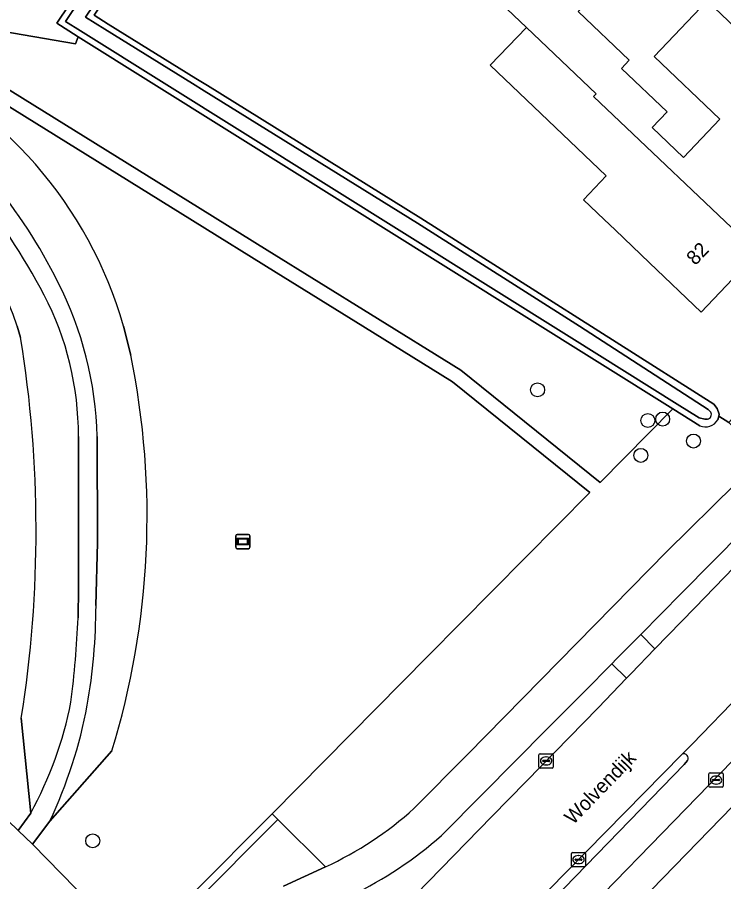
# Model space of a CAD drawing. Extents: x 162879 to 165540, y 384011 to 385181.
# Drawn here: x 164487.7 to 164537.3, y 384961.1 to 385021.7 of the extents above; entities that cross this region are included whole.
import ezdxf

# ---------------------------------------------------------------- set-up
doc = ezdxf.new("R2010")
doc.units = 0
for name, color, linetype in [('IMGEO_Boom', 7, 'Continuous'), ('IMGEO_Brandkraan', 7, 'Continuous'), ('IMGEO_Erf', 7, 'Continuous'), ('IMGEO_Fietspad_gesloten', 7, 'Continuous'), ('IMGEO_Fietspad_open', 7, 'Continuous'), ('IMGEO_Groenvoorziening', 7, 'Continuous'), ('IMGEO_Kolk', 7, 'Continuous'), ('IMGEO_Loofbos', 7, 'Continuous'), ('IMGEO_Oever', 7, 'Continuous'), ('IMGEO_Openbare_ruimte_label', 7, 'Continuous'), ('IMGEO_Pand', 7, 'Continuous'), ('IMGEO_Pand_nummerreeks', 7, 'Continuous'), ('IMGEO_Parkeervlak_halfverhard', 7, 'Continuous'), ('IMGEO_Rijbaan_lokaal_gesloten', 7, 'Continuous'), ('IMGEO_Rijbaan_lokaal_open', 7, 'Continuous'), ('IMGEO_Verkeerseiland_open', 7, 'Continuous'), ('IMGEO_Verklikker', 7, 'Continuous'), ('IMGEO_Voetpad_gesloten', 7, 'Continuous'), ('IMGEO_Voetpad_open', 7, 'Continuous'), ('IMGEO_Waterloop', 7, 'Continuous')]:
    doc.layers.add(name, color=color, linetype=linetype)

msp = doc.modelspace()

# ---------------------------------------------------------------- linework, layer by layer
at = {"layer": 'IMGEO_Boom'}
for centre in [(164524.199, 384995.54), (164531.928, 384993.388), (164532.971, 384993.489), (164535.136, 384991.95), (164531.444, 384990.945), (164492.997, 384963.917)]:
    msp.add_circle(centre, 0.489, dxfattribs=at)
at = {"layer": 'IMGEO_Brandkraan'}
for p, q in [((164536.218, 384967.754), (164536.218, 384968.606)), ((164536.293, 384968.68), (164537.145, 384968.68)), ((164536.706, 384968.46), (164536.731, 384968.46)), ((164537.219, 384968.606), (164537.219, 384967.754)), ((164536.477, 384968.174), (164536.477, 384968.186)), ((164536.915, 384968.137), (164536.517, 384968.137)), ((164536.52, 384968.223), (164536.918, 384968.223)), ((164536.729, 384967.9), (164536.704, 384967.9)), ((164536.961, 384968.186), (164536.961, 384968.174)), ((164537.145, 384967.68), (164536.293, 384967.68))]:
    msp.add_line(p, q, dxfattribs=at)
for points in [[(164536.218, 384967.754), (164536.218, 384968.606)], [(164536.293, 384968.68), (164537.145, 384968.68)], [(164537.219, 384968.606), (164537.219, 384967.754)], [(164537.145, 384967.68), (164536.293, 384967.68)]]:
    msp.add_lwpolyline(points, dxfattribs=at)
for centre, radius, start, end in [((164536.295, 384968.604), 0.0765, 91.55205, 178.44795), ((164536.295, 384968.604), 0.0765, 91.55205, 178.44795), ((164537.143, 384968.604), 0.0765, 1.55205, 88.44795), ((164537.143, 384968.604), 0.0765, 1.55205, 88.44795), ((164536.295, 384967.756), 0.0765, 181.55205, 268.44795), ((164536.295, 384967.756), 0.0765, 181.55205, 268.44795), ((164536.517, 384968.183), 0.0403, 85.87752, 175.75265), ((164536.514, 384968.173), 0.0366, 178.93798, 274.71019), ((164536.918, 384968.18), 0.043, 264.86636, 352.45326), ((164536.922, 384968.185), 0.0386, 1.73085, 96.63898), ((164537.143, 384967.756), 0.0765, 271.55205, 358.44795), ((164537.143, 384967.756), 0.0765, 271.55205, 358.44795)]:
    msp.add_arc(centre, radius, start, end, dxfattribs=at)
for centre, major_axis, ratio, start_param, end_param in [((164536.705, 384968.18), (-0.387, 0.002), 0.722429, 4.712389, 7.853982), ((164536.73, 384968.18), (-0.39, 0.002), 0.717154, 1.570796, 4.712389)]:
    msp.add_ellipse(centre, major_axis=major_axis, ratio=ratio, start_param=start_param, end_param=end_param, dxfattribs=at)
at = {"layer": 'IMGEO_Erf'}
msp.add_lwpolyline([(164556.649, 385010.221), (164569.442, 385023.944), (164571.09, 385026.003), (164511.45, 385048.278), (164510.672, 385047.018), (164504.088, 385036.348), (164503.302, 385036.872), (164500.415, 385032.575), (164499.261, 385030.858), (164496.791, 385027.303), (164493.095, 385021.802), (164494.083, 385021.189), (164500.228, 385017.377), (164501.039, 385016.874), (164516.015, 385007.582), (164536.548, 384994.525), (164536.8, 384994.241), (164536.941, 384993.828), (164536.905, 384993.697), (164537.606, 384993.245), (164538.35, 384994.099), (164550.417, 385007.218), (164552.154, 385005.4)], close=True, dxfattribs=at)
msp.add_lwpolyline([(164539.641, 385005.164), (164535.671, 385000.997), (164532.051, 385004.446), (164529.635, 385006.748), (164528.867, 385007.479), (164527.408, 385008.868), (164529.009, 385010.549), (164520.879, 385018.298), (164523.424, 385020.938), (164514.232, 385029.696), (164516.212, 385031.774), (164519.66, 385035.394), (164530.19, 385025.362), (164527.046, 385022.062), (164530.631, 385018.647), (164530.084, 385018.073), (164533.277, 385015.03), (164532.23, 385013.93), (164534.426, 385011.837), (164536.982, 385014.52), (164532.367, 385018.913), (164536.085, 385022.815), (164546.523, 385012.88)], dxfattribs=at)
at = {"layer": 'IMGEO_Fietspad_gesloten'}
for points in [[(164529.4, 384976.325), (164529.74, 384976.67), (164531.429, 384978.394), (164534.302, 384981.274), (164542.95, 384990.019)], [(164538.052, 384988.925), (164533.252, 384984.203), (164523.171, 384973.921), (164519.272, 384969.975), (164515.542, 384966.2)], [(164517.468, 384964.3), (164520.364, 384967.222), (164524.87, 384971.768), (164527.463, 384974.362), (164529.4, 384976.325)], [(164509.315, 384962.094), (164506.384, 384960.747)]]:
    msp.add_lwpolyline(points, dxfattribs=at)
for centre, radius, start, end in [((164499.132, 384984.311), 24.44, 294.62277, 312.17787), ((164498.859, 384985.411), 28.142, 295.91414, 311.39472)]:
    msp.add_arc(centre, radius, start, end, dxfattribs=at)
at = {"layer": 'IMGEO_Fietspad_open'}
for points in [[(164524.725, 384956.023), (164537.041, 384968.682), (164567.524, 385000.074), (164572.387, 385005.088), (164575.549, 385008.392), (164580.902, 385013.894), (164592.668, 385025.898)], [(164519.802, 384947.755), (164525.687, 384953.807), (164538.677, 384967.165), (164538.832, 384967.325), (164543.553, 384972.197), (164570.494, 385000), (164574.636, 385004.275), (164575.904, 385005.724), (164578.843, 385008.769), (164582.343, 385012.396), (164580.902, 385013.894), (164575.549, 385008.392), (164572.387, 385005.088), (164567.524, 385000.074), (164537.041, 384968.682), (164524.725, 384956.023), (164506.984, 384937.764), (164500.817, 384931.186), (164499.936, 384930.215), (164488.315, 384917.517), (164488.668, 384917.162), (164485.525, 384913.981), (164485.186, 384914.349), (164481.909, 384911.538)], [(164538.94, 384974.713), (164538.479, 384974.237), (164535.041, 384970.705), (164534.339, 384969.992)], [(164534.724, 384969.556), (164534.474, 384969.277), (164525.321, 384959.818), (164518.564, 384952.792), (164517.705, 384951.948), (164514.39, 384948.504), (164507.494, 384941.357), (164506.009, 384939.832), (164503.942, 384937.706), (164500, 384933.285), (164499.383, 384932.63), (164488.554, 384920.87), (164488.194, 384920.479), (164488.033, 384920.328)]]:
    msp.add_lwpolyline(points, dxfattribs=at)
msp.add_arc((164534.455, 384969.706), 0.308, 330.79324, 112.09754, dxfattribs=at)
at = {"layer": 'IMGEO_Groenvoorziening'}
for points in [[(164518.226, 384996.111), (164511.953, 385000), (164505.862, 385003.777), (164500, 385007.411), (164483.741, 385017.491), (164482.934, 385019.168), (164478.527, 385019.098), (164478.532, 385018.968)], [(164535.585, 384993.025), (164533.687, 384994.212), (164528.58, 384989.051), (164518.805, 384996.928), (164512.48, 385000.85), (164505.242, 385005.337), (164500.527, 385008.261), (164482.934, 385019.168), (164483.741, 385017.491), (164500, 385007.411), (164505.862, 385003.777), (164511.953, 385000), (164518.226, 384996.111), (164527.873, 384988.337), (164516.533, 384976.879), (164505.582, 384965.814), (164505.988, 384965.412), (164509.315, 384962.094)], [(164487.941, 384999.219), (164487.708, 385000)], [(164487.708, 385000), (164487.941, 384999.219)], [(164495.666, 384997.965), (164495.163, 385000)], [(164495.163, 385000), (164495.666, 384997.965)], [(164494.339, 384970.22), (164489.992, 384965.301), (164488.784, 384963.681), (164493.835, 384958.524), (164494.36, 384958.057), (164496.126, 384956.335), (164496.375, 384956.567), (164500, 384960.208), (164505.582, 384965.814), (164516.533, 384976.879), (164527.873, 384988.337), (164518.226, 384996.111)], [(164533.252, 384984.203), (164538.052, 384988.925), (164539.942, 384990.936), (164537.606, 384993.245), (164536.905, 384993.697), (164536.835, 384993.442)], [(164491.968, 384979.559), (164491.991, 384981.664), (164492.002, 384992.275)], [(164493.312, 384992.27), (164493.323, 384984.817), (164493.228, 384980.417)], [(164515.542, 384966.2), (164519.272, 384969.975), (164523.171, 384973.921), (164533.252, 384984.203)], [(164520.996, 384965.63), (164523.387, 384968.086), (164528.445, 384973.232), (164530.427, 384975.312), (164529.4, 384976.325), (164527.463, 384974.362), (164524.87, 384971.768), (164520.364, 384967.222), (164517.468, 384964.3)], [(164479.17, 384972.95), (164487.769, 384964.638), (164488.65, 384965.855), (164487.991, 384972.51)], [(164487.991, 384972.51), (164488.65, 384965.855)], [(164489.992, 384965.301), (164494.339, 384970.22)], [(164508.558, 384952.853), (164520.996, 384965.63)]]:
    msp.add_lwpolyline(points, dxfattribs=at)
msp.add_lwpolyline([(164543.479, 384988.779), (164543.841, 384989.15), (164542.95, 384990.019), (164534.302, 384981.274), (164531.429, 384978.394), (164532.432, 384977.39), (164535.235, 384980.265)], close=True, dxfattribs=at)
for centre, radius, start, end in [((164466.804, 384991.91), 29.491, 15.92242, 66.56567), ((164466.804, 384991.91), 29.491, 15.92242, 66.56567), ((164470.103, 384994.311), 18.501, 17.90934, 100.38471), ((164470.103, 384994.311), 18.501, 17.90934, 100.38471), ((164457.302, 384986.517), 37.162, 26.5002, 39.6637), ((164445.115, 384978.482), 50.403, 28.05617, 38.72364), ((164468.216, 384991.654), 25.104, 1.40528, 27.1224), ((164470.53, 384992.311), 21.472, 359.90364, 27.38971), ((164404.372, 384985.708), 84.654, 351.03071, 9.18381), ((164404.372, 384985.708), 84.654, 351.03071, 9.18381), ((164440.749, 384986.687), 56.063, 342.91867, 11.60477), ((164440.749, 384986.687), 56.063, 342.91867, 11.60477), ((164535.977, 384993.931), 0.987, 246.59699, 330.3004), ((164451.003, 384980.578), 42.226, 350.24677, 359.78121), ((164422.569, 384982.381), 69.457, 352.77584, 357.67122), ((164464.222, 384979.116), 27.796, 331.50425, 348.65239), ((164459.216, 384979.735), 33.993, 334.87266, 349.30155), ((164499.132, 384984.311), 24.44, 294.62277, 312.17787), ((164498.859, 384985.411), 28.142, 295.91414, 311.39472)]:
    msp.add_arc(centre, radius, start, end, dxfattribs=at)
at = {"layer": 'IMGEO_Kolk'}
for p, q in [((164524.297, 384969.094), (164524.297, 384969.946)), ((164524.372, 384970.02), (164525.224, 384970.02)), ((164524.599, 384969.563), (164524.997, 384969.563)), ((164524.785, 384969.8), (164524.81, 384969.8)), ((164525.298, 384969.946), (164525.298, 384969.094)), ((164525.224, 384969.02), (164524.372, 384969.02)), ((164524.556, 384969.514), (164524.556, 384969.526)), ((164524.994, 384969.477), (164524.596, 384969.477)), ((164524.808, 384969.24), (164524.783, 384969.24)), ((164525.04, 384969.526), (164525.04, 384969.514)), ((164526.566, 384962.174), (164526.566, 384963.026)), ((164526.641, 384963.1), (164527.493, 384963.1)), ((164527.567, 384963.026), (164527.567, 384962.174)), ((164526.825, 384962.594), (164526.825, 384962.606)), ((164527.263, 384962.557), (164526.865, 384962.557)), ((164526.868, 384962.643), (164527.266, 384962.643)), ((164527.077, 384962.32), (164527.052, 384962.32)), ((164527.054, 384962.88), (164527.079, 384962.88)), ((164527.309, 384962.606), (164527.309, 384962.594)), ((164527.493, 384962.1), (164526.641, 384962.1))]:
    msp.add_line(p, q, dxfattribs=at)
for points in [[(164524.297, 384969.094), (164524.297, 384969.946)], [(164524.372, 384970.02), (164525.224, 384970.02)], [(164525.298, 384969.946), (164525.298, 384969.094)], [(164525.224, 384969.02), (164524.372, 384969.02)], [(164526.566, 384962.174), (164526.566, 384963.026)], [(164526.641, 384963.1), (164527.493, 384963.1)], [(164527.567, 384963.026), (164527.567, 384962.174)], [(164527.493, 384962.1), (164526.641, 384962.1)]]:
    msp.add_lwpolyline(points, dxfattribs=at)
for centre, radius, start, end in [((164524.374, 384969.944), 0.0765, 91.55205, 178.44795), ((164524.374, 384969.944), 0.0765, 91.55205, 178.44795), ((164524.596, 384969.523), 0.0403, 85.87752, 175.75265), ((164525.001, 384969.525), 0.0386, 1.73085, 96.63898), ((164525.222, 384969.944), 0.0765, 1.55205, 88.44795), ((164525.222, 384969.944), 0.0765, 1.55205, 88.44795), ((164524.374, 384969.096), 0.0765, 181.55205, 268.44795), ((164524.374, 384969.096), 0.0765, 181.55205, 268.44795), ((164524.593, 384969.513), 0.0366, 178.93798, 274.71019), ((164524.997, 384969.52), 0.043, 264.86636, 352.45326), ((164525.222, 384969.096), 0.0765, 271.55205, 358.44795), ((164525.222, 384969.096), 0.0765, 271.55205, 358.44795), ((164526.643, 384963.024), 0.0765, 91.55205, 178.44795), ((164526.643, 384963.024), 0.0765, 91.55205, 178.44795), ((164527.491, 384963.024), 0.0765, 1.55205, 88.44795), ((164527.491, 384963.024), 0.0765, 1.55205, 88.44795), ((164526.865, 384962.603), 0.0403, 85.87752, 175.75265), ((164526.862, 384962.593), 0.0366, 178.93798, 274.71019), ((164527.266, 384962.6), 0.043, 264.86636, 352.45326), ((164527.27, 384962.605), 0.0386, 1.73085, 96.63898), ((164526.643, 384962.176), 0.0765, 181.55205, 268.44795), ((164526.643, 384962.176), 0.0765, 181.55205, 268.44795), ((164527.491, 384962.176), 0.0765, 271.55205, 358.44795), ((164527.491, 384962.176), 0.0765, 271.55205, 358.44795)]:
    msp.add_arc(centre, radius, start, end, dxfattribs=at)
for centre, major_axis, ratio, start_param, end_param in [((164524.784, 384969.52), (-0.387, 0.002), 0.722429, 4.712389, 7.853982), ((164524.809, 384969.52), (-0.39, 0.002), 0.717154, 1.570796, 4.712389), ((164527.053, 384962.6), (-0.387, 0.002), 0.722429, 4.712389, 7.853982), ((164527.078, 384962.6), (-0.39, 0.002), 0.717154, 1.570796, 4.712389)]:
    msp.add_ellipse(centre, major_axis=major_axis, ratio=ratio, start_param=start_param, end_param=end_param, dxfattribs=at)
at = {"layer": 'IMGEO_Loofbos'}
msp.add_lwpolyline([(164482.932, 385021.311), (164491.795, 385019.809), (164491.978, 385020.301), (164491.902, 385020.348), (164490.474, 385021.242), (164496.447, 385030.133)], dxfattribs=at)
msp.add_lwpolyline([(164491.978, 385020.301), (164491.795, 385019.809), (164482.932, 385021.311), (164470.541, 385019.623), (164470.66, 385018.844), (164478.527, 385019.098), (164482.934, 385019.168), (164500.527, 385008.261), (164505.242, 385005.337), (164512.48, 385000.85), (164518.805, 384996.928), (164528.58, 384989.051), (164533.687, 384994.212)], close=True, dxfattribs=at)
at = {"layer": 'IMGEO_Oever'}
for points in [[(164503.302, 385036.872), (164501.694, 385037.943), (164498.708, 385033.499), (164498.907, 385033.02), (164501.775, 385037.288), (164502.607, 385036.734), (164500, 385032.854), (164499.367, 385031.912), (164499.563, 385031.442), (164498.825, 385031.133), (164496.432, 385027.543), (164492.487, 385021.671), (164493.855, 385020.822), (164500, 385017.01), (164500.811, 385016.507), (164515.785, 385007.216), (164527.133, 385000), (164536.17, 384994.171), (164536.344, 384993.976)], [(164536.835, 384993.442), (164536.905, 384993.697), (164536.941, 384993.828), (164536.8, 384994.241), (164536.548, 384994.525), (164516.015, 385007.582), (164501.039, 385016.874), (164500.228, 385017.377), (164494.083, 385021.189), (164493.095, 385021.802), (164496.791, 385027.303), (164499.261, 385030.858), (164500.415, 385032.575), (164503.302, 385036.872)], [(164536.119, 384993.477), (164535.921, 384993.477), (164535.529, 384993.569), (164533.998, 384994.526), (164526.603, 384999.152), (164492.131, 385020.714), (164491.081, 385021.371), (164497.172, 385030.438), (164496.447, 385030.133), (164490.474, 385021.242), (164491.902, 385020.348), (164491.978, 385020.301), (164533.687, 384994.212), (164535.585, 384993.025)]]:
    msp.add_lwpolyline(points, dxfattribs=at)
for centre, radius, start, end in [((164536.052, 384993.808), 0.337, 281.52846, 29.93014), ((164535.977, 384993.931), 0.987, 246.59699, 330.3004)]:
    msp.add_arc(centre, radius, start, end, dxfattribs=at)
at = {"layer": 'IMGEO_Pand'}
for points in [[(164519.66, 385035.394), (164516.212, 385031.774), (164514.232, 385029.696), (164523.424, 385020.938), (164528.297, 385016.295), (164528.11, 385016.098), (164539.641, 385005.164), (164543.458, 385009.17), (164543.212, 385009.405), (164546.523, 385012.88), (164536.085, 385022.815), (164532.367, 385018.913), (164536.982, 385014.52), (164534.426, 385011.837), (164532.23, 385013.93), (164533.277, 385015.03), (164530.084, 385018.073), (164530.631, 385018.647), (164527.046, 385022.062), (164530.19, 385025.362)], [(164528.11, 385016.098), (164528.297, 385016.295), (164523.424, 385020.938), (164520.879, 385018.298), (164529.009, 385010.549), (164527.408, 385008.868), (164528.867, 385007.479), (164529.635, 385006.748), (164532.051, 385004.446), (164535.671, 385000.997), (164539.641, 385005.164)]]:
    msp.add_lwpolyline(points, close=True, dxfattribs=at)
at = {"layer": 'IMGEO_Parkeervlak_halfverhard'}
msp.add_lwpolyline([(164544.172, 384965.551), (164538.832, 384967.325), (164538.677, 384967.165), (164525.687, 384953.807), (164519.802, 384947.755), (164525.133, 384945.983), (164527.732, 384948.654)], close=True, dxfattribs=at)
at = {"layer": 'IMGEO_Rijbaan_lokaal_gesloten'}
for points in [[(164584.426, 385031.191), (164582.561, 385029.169), (164581.023, 385027.564), (164577.705, 385024.124), (164574.881, 385021.249), (164571.433, 385017.685), (164567.805, 385013.99), (164561.194, 385007.144), (164555.539, 385001.354), (164551.813, 384997.343), (164547.243, 384992.669), (164546.651, 384992.028), (164543.841, 384989.15), (164543.479, 384988.779), (164535.235, 384980.265), (164532.432, 384977.39), (164530.756, 384975.658), (164530.427, 384975.312), (164528.445, 384973.232), (164523.387, 384968.086), (164520.996, 384965.63), (164508.558, 384952.853), (164500, 384944.014), (164496.865, 384940.776)], [(164534.339, 384969.992), (164535.041, 384970.705), (164538.479, 384974.237), (164538.94, 384974.713), (164563.437, 385000), (164564.619, 385001.279), (164569.535, 385006.268), (164569.67, 385006.406), (164573.245, 385010.06), (164573.479, 385010.3), (164580.048, 385017.151), (164581.555, 385018.701), (164581.779, 385018.931), (164588.057, 385025.386), (164589.835, 385027.355), (164590.251, 385027.965), (164591.514, 385029.791)], [(164523.598, 384959.073), (164534.339, 384969.992)]]:
    msp.add_lwpolyline(points, dxfattribs=at)
at = {"layer": 'IMGEO_Rijbaan_lokaal_open'}
msp.add_lwpolyline([(164475.357, 384969.696), (164490.247, 384954.981), (164493.835, 384958.524), (164488.784, 384963.681), (164487.769, 384964.638), (164479.17, 384972.95)], dxfattribs=at)
at = {"layer": 'IMGEO_Verkeerseiland_open'}
for points in [[(164534.339, 384969.992), (164523.598, 384959.073), (164520.096, 384955.513), (164518.037, 384953.391), (164517.126, 384952.444)], [(164517.705, 384951.948), (164518.564, 384952.792), (164525.321, 384959.818), (164534.474, 384969.277), (164534.724, 384969.556)]]:
    msp.add_lwpolyline(points, dxfattribs=at)
msp.add_arc((164534.455, 384969.706), 0.308, 330.79324, 112.09754, dxfattribs=at)
at = {"layer": 'IMGEO_Verklikker'}
for p, q in [((164503.136, 384985.401), (164503.926, 384985.401)), ((164503.926, 384985.401), (164503.136, 384985.401)), ((164503.036, 384984.501), (164503.036, 384985.301)), ((164503.036, 384985.301), (164503.036, 384984.501)), ((164504.026, 384985.301), (164504.026, 384984.501)), ((164504.026, 384984.501), (164504.026, 384985.301)), ((164503.926, 384984.401), (164503.136, 384984.401)), ((164503.136, 384984.401), (164503.926, 384984.401))]:
    msp.add_line(p, q, dxfattribs=at)
for points in [[(164503.137, 384985.133), (164503.925, 384985.133), (164503.925, 384984.669), (164503.137, 384984.669), (164503.137, 384985.133)], [(164503.202, 384985.068), (164503.202, 384984.734), (164503.86, 384984.734), (164503.86, 384985.068), (164503.202, 384985.068)]]:
    msp.add_lwpolyline(points, dxfattribs=at)
for centre, start, end in [((164503.136, 384985.301), 90, 180), ((164503.136, 384985.301), 90, 180), ((164503.926, 384985.301), 0, 90), ((164503.926, 384985.301), 360, 90), ((164503.136, 384984.501), 180, 270), ((164503.136, 384984.501), 180, 270), ((164503.926, 384984.501), 270, 0), ((164503.926, 384984.501), 270, 0)]:
    msp.add_arc(centre, 0.1, start, end, dxfattribs=at)
at = {"layer": 'IMGEO_Voetpad_gesloten'}
for points in [[(164492.002, 384992.275), (164491.991, 384981.664), (164491.968, 384979.559)], [(164493.228, 384980.417), (164493.323, 384984.817), (164493.312, 384992.27)], [(164488.65, 384965.855), (164487.769, 384964.638), (164488.784, 384963.681), (164489.992, 384965.301)]]:
    msp.add_lwpolyline(points, dxfattribs=at)
for centre, radius, start, end in [((164457.302, 384986.517), 37.162, 26.5002, 39.6637), ((164445.115, 384978.482), 50.403, 28.05617, 38.72364), ((164468.216, 384991.654), 25.104, 1.40528, 27.1224), ((164470.53, 384992.311), 21.472, 359.90364, 27.38971), ((164451.003, 384980.578), 42.226, 350.24677, 359.78121), ((164422.569, 384982.381), 69.457, 352.77584, 357.67122), ((164464.222, 384979.116), 27.796, 331.50425, 348.65239), ((164459.216, 384979.735), 33.993, 334.87266, 349.30155)]:
    msp.add_arc(centre, radius, start, end, dxfattribs=at)
at = {"layer": 'IMGEO_Voetpad_open'}
for points in [[(164532.432, 384977.39), (164531.429, 384978.394), (164529.74, 384976.67), (164529.4, 384976.325), (164530.427, 384975.312), (164530.756, 384975.658)], [(164505.988, 384965.412), (164505.582, 384965.814), (164500, 384960.208), (164496.375, 384956.567), (164496.126, 384956.335), (164496.574, 384955.96), (164500, 384959.397)]]:
    msp.add_lwpolyline(points, close=True, dxfattribs=at)
msp.add_lwpolyline([(164506.384, 384960.747), (164509.315, 384962.094), (164505.988, 384965.412), (164500, 384959.397), (164496.574, 384955.96), (164498.158, 384954.634), (164500.339, 384956.702)], dxfattribs=at)
at = {"layer": 'IMGEO_Waterloop'}
for points in [[(164515.785, 385007.216), (164500.811, 385016.507), (164500, 385017.01), (164493.855, 385020.822), (164492.487, 385021.671), (164496.432, 385027.543), (164498.825, 385031.133), (164497.172, 385030.438), (164491.081, 385021.371), (164492.131, 385020.714), (164526.603, 384999.152), (164533.998, 384994.526), (164535.529, 384993.569), (164535.921, 384993.477), (164536.119, 384993.477)], [(164536.344, 384993.976), (164536.17, 384994.171), (164527.133, 385000), (164515.785, 385007.216)]]:
    msp.add_lwpolyline(points, dxfattribs=at)
msp.add_arc((164536.052, 384993.808), 0.337, 281.52846, 29.93014, dxfattribs=at)

# ---------------------------------------------------------------- texts
at = {"layer": 'IMGEO_Openbare_ruimte_label'}
msp.add_text('Wolvendijk', height=1, rotation=45.9724, dxfattribs=at).set_placement((164526.693, 384965.001))
at = {"layer": 'IMGEO_Pand_nummerreeks'}
msp.add_text('82', height=1, rotation=46.38666, dxfattribs=at).set_placement((164535.259, 385004.218))

doc.saveas('drawing.dxf')
